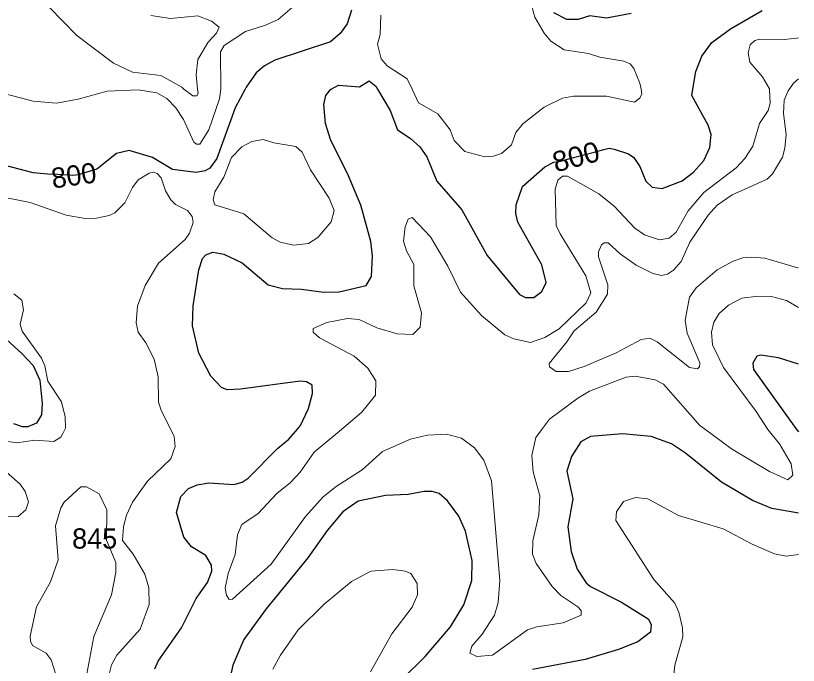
# Model space of a CAD drawing. Extents: x 473.9 to 500, y 7733.1 to 7760.8.
# Drawn here: x 496.9 to 500, y 7753.088 to 7755.659 of the extents above; entities that cross this region are included whole.
import ezdxf
from ezdxf.enums import TextEntityAlignment as Align

# ---------------------------------------------------------------- set-up
doc = ezdxf.new("R2010")
doc.units = 0
doc.header["$LTSCALE"] = 0.032
doc.layers.add('1', color=7, linetype='Continuous', lineweight=25)
doc.layers.add('2', color=7, linetype='Continuous', lineweight=13)
doc.layers.add('21', color=7, linetype='Continuous')
doc.layers.add('61', color=7, linetype='Continuous')

msp = doc.modelspace()

# ---------------------------------------------------------------- linework, layer by layer
at = {"layer": '1'}
for points in [[(498.2306, 7755.6816), (498.2126, 7755.627), (498.1855, 7755.5887), (498.147, 7755.5559), (497.9267, 7755.4833), (497.8851, 7755.4603), (497.8522, 7755.4337), (497.8123, 7755.3761), (497.8085, 7755.369), (497.769, 7755.2941), (497.6972, 7755.0943), (497.6693, 7755.0559), (497.6503, 7755.0455), (497.6143, 7755.0383), (497.5214, 7755.0507), (497.4412, 7755.0977), (497.3496, 7755.1257), (497.2998, 7755.1144), (497.221, 7755.0516), (497.169, 7755.0365), (497.1482, 7755.0297), (497.1246, 7755.0264), (497.0651, 7755.0303), (497.0268, 7755.0319), (496.9697, 7755.0377), (496.8582, 7755.0662)], [(497.6725, 7754.2326), (497.6258, 7754.3238), (497.5997, 7754.4322), (497.6031, 7754.5103), (497.6259, 7754.6534), (497.6396, 7754.6984), (497.6525, 7754.7127), (497.6802, 7754.7228), (497.7242, 7754.7158), (497.7966, 7754.6812), (497.9006, 7754.5939), (497.9568, 7754.58), (498.0324, 7754.5768), (498.1208, 7754.5647), (498.1806, 7754.5662), (498.2878, 7754.5913), (498.3094, 7754.6268), (498.3136, 7754.7091), (498.3072, 7754.765), (498.2675, 7754.9094), (498.2142, 7755.0352), (498.1485, 7755.165), (498.1269, 7755.232), (498.1202, 7755.3081), (498.1287, 7755.3431), (498.1484, 7755.3685), (498.1493, 7755.369), (498.179, 7755.3847), (498.262, 7755.3778), (498.3001, 7755.4015), (498.3264, 7755.3809), (498.3334, 7755.369), (498.3835, 7755.2834), (498.4122, 7755.2079), (498.4628, 7755.1749), (498.5009, 7755.1399), (498.5282, 7755.1001), (498.5685, 7755.0037), (498.6665, 7754.8911), (498.7681, 7754.7099), (498.8955, 7754.5556), (498.9189, 7754.5438), (498.9524, 7754.5436), (498.9846, 7754.5675), (499.0008, 7754.6035), (498.9842, 7754.6737), (498.8884, 7754.8423), (498.8805, 7754.8767), (498.8826, 7754.9107), (498.9079, 7754.9827), (498.996, 7755.0615), (499.031, 7755.0789), (499.0575, 7755.0831), (499.109, 7755.0984), (499.1912, 7755.1186), (499.2295, 7755.1298), (499.2503, 7755.1346), (499.271, 7755.131), (499.3275, 7755.1127), (499.348, 7755.0985), (499.3721, 7755.0621), (499.3957, 7755.0041), (499.4216, 7754.9803), (499.4603, 7754.9755), (499.5395, 7755.0056), (499.5847, 7755.0399), (499.6252, 7755.0863), (499.6492, 7755.1377), (499.6547, 7755.1885), (499.6431, 7755.2259), (499.5786, 7755.3438), (499.5827, 7755.369), (499.5942, 7755.4388), (499.6181, 7755.4994), (499.6577, 7755.5532), (499.7317, 7755.607), (499.8568, 7755.6804)], [(499.3384, 7755.6675), (499.2406, 7755.6501), (499.1739, 7755.6594), (499.128, 7755.6447), (499.0834, 7755.6449), (499.0309, 7755.671)], [(496.7856, 7754.4475), (496.9244, 7754.3226), (496.9688, 7754.2742), (496.9955, 7754.217), (497.0047, 7754.1246), (497.002, 7754.08), (496.9826, 7754.0465), (496.9481, 7754.0314), (496.927, 7754.0319), (496.8925, 7754.0443)], [(500, 7754.2801), (499.9208, 7754.3049), (499.8515, 7754.3154), (499.8354, 7754.3111), (499.8196, 7754.2837), (499.8218, 7754.2589), (499.9903, 7754.0259), (500, 7754.0125)], [(497.4507, 7753.0734), (497.4647, 7753.1049), (497.5567, 7753.2359), (497.6147, 7753.3517), (497.6594, 7753.4155), (497.6764, 7753.461), (497.6758, 7753.4846), (497.6526, 7753.5224), (497.5965, 7753.5565), (497.5655, 7753.5946), (497.5363, 7753.6931), (497.5547, 7753.7558), (497.5851, 7753.7879), (497.6194, 7753.8019), (497.6655, 7753.8097), (497.7641, 7753.803), (497.7976, 7753.8134), (497.8213, 7753.829), (497.9366, 7753.9463), (497.9819, 7753.9836), (498.0081, 7754.0137), (498.0284, 7754.0371), (498.06, 7754.1044), (498.0758, 7754.1639), (498.0739, 7754.1971), (498.0523, 7754.2099), (498.0262, 7754.2123), (497.7899, 7754.1805), (497.7378, 7754.1788), (497.7153, 7754.1882), (497.6725, 7754.2326)], [(500, 7753.6907), (499.9945, 7753.6916), (499.8947, 7753.7083), (499.8183, 7753.7407), (499.6955, 7753.8125), (499.5534, 7753.927), (499.4979, 7753.9648), (499.4175, 7753.9937), (499.303, 7754.0041), (499.1769, 7753.9937), (499.1391, 7753.9725), (499.101, 7753.914), (499.0833, 7753.8568), (499.107, 7753.7474), (499.0871, 7753.6357), (499.0997, 7753.5386), (499.1238, 7753.4685), (499.1598, 7753.4138), (499.1769, 7753.3998), (499.2991, 7753.3374), (499.4046, 7753.2715), (499.4176, 7753.2495), (499.4144, 7753.2186), (499.3642, 7753.1805), (499.2883, 7753.1506), (499.156, 7753.1103), (498.9468, 7753.0713)], [(498.433, 7753.0351), (498.5221, 7753.1231), (498.6226, 7753.2401), (498.6749, 7753.3266), (498.7073, 7753.4239), (498.7083, 7753.5033), (498.6814, 7753.6195), (498.6556, 7753.6781), (498.6099, 7753.7392), (498.5778, 7753.7679), (498.5492, 7753.7759), (498.5183, 7753.776), (498.4549, 7753.7639), (498.3647, 7753.7602), (498.2563, 7753.7372), (498.1964, 7753.6948), (498.1331, 7753.6218), (498.0568, 7753.5137), (497.8915, 7753.3114), (497.8031, 7753.1898), (497.7601, 7753.088), (497.7457, 7753.0212)]]:
    msp.add_lwpolyline(points, dxfattribs=at)
at = {"layer": '2'}
for points in [[(498.9164, 7755.797), (498.9565, 7755.6538), (498.9927, 7755.5906), (499.0198, 7755.559), (499.0719, 7755.5244), (499.1693, 7755.5102), (499.2134, 7755.4954), (499.3093, 7755.4797), (499.3333, 7755.4685), (499.3487, 7755.4499), (499.3725, 7755.3928), (499.377, 7755.369), (499.3806, 7755.35), (499.372, 7755.3328), (499.351, 7755.3174), (499.2397, 7755.3413), (499.1094, 7755.3414), (499.0663, 7755.3333), (498.9935, 7755.2974), (498.9089, 7755.2315), (498.8805, 7755.1966), (498.8639, 7755.1479), (498.824, 7755.1138), (498.7919, 7755.103), (498.7588, 7755.1002), (498.6786, 7755.1217), (498.6362, 7755.1659), (498.6208, 7755.2074), (498.5725, 7755.2705), (498.4952, 7755.3147), (498.4698, 7755.369), (498.4507, 7755.4099), (498.3711, 7755.4612), (498.3477, 7755.4887), (498.3337, 7755.5468), (498.3433, 7755.5847), (498.3465, 7755.6608)], [(496.8528, 7755.351), (496.9686, 7755.3205), (497.0618, 7755.3132), (497.1471, 7755.3285), (497.2628, 7755.3607), (497.385, 7755.3663), (497.459, 7755.3542), (497.4992, 7755.3309), (497.5346, 7755.2948), (497.5651, 7755.2481), (497.6061, 7755.1589), (497.6166, 7755.1508), (497.6295, 7755.1508), (497.6648, 7755.2079), (497.7074, 7755.3301), (497.7131, 7755.3687), (497.7131, 7755.369), (497.7115, 7755.5167), (497.7251, 7755.5408), (497.8104, 7755.5971), (497.89, 7755.6212), (497.9398, 7755.6437), (498.0041, 7755.7)], [(497.0338, 7755.6917), (497.1418, 7755.5805), (497.2869, 7755.4708), (497.3626, 7755.4361), (497.4748, 7755.4222), (497.5575, 7755.3758), (497.5663, 7755.369), (497.6018, 7755.3416), (497.6176, 7755.3422), (497.6222, 7755.3511), (497.6204, 7755.369), (497.6149, 7755.4248), (497.621, 7755.4865), (497.6628, 7755.5547), (497.6956, 7755.5906), (497.7053, 7755.6143), (497.676, 7755.6372), (497.6209, 7755.6594), (497.5137, 7755.6484), (497.4354, 7755.6604)], [(500, 7755.5715), (499.9934, 7755.5707), (499.9444, 7755.5649), (499.8468, 7755.5664), (499.8271, 7755.5605), (499.809, 7755.544), (499.8018, 7755.5123), (499.8078, 7755.476), (499.8577, 7755.4174), (499.8854, 7755.3702), (499.8855, 7755.369), (499.8886, 7755.313), (499.8806, 7755.2835), (499.8458, 7755.2331), (499.8192, 7755.1431), (499.7885, 7755.0946), (499.7533, 7755.0571), (499.6263, 7754.9597), (499.5632, 7754.8875), (499.5154, 7754.8022), (499.4886, 7754.7781), (499.4503, 7754.7721), (499.3903, 7754.7914), (499.3529, 7754.8183), (499.2703, 7754.9048), (499.2095, 7754.9541), (499.0855, 7755.0242), (499.0656, 7755.0243), (499.0467, 7755.0087), (499.0365, 7754.9726), (499.0413, 7754.8293), (499.0563, 7754.7952), (499.158, 7754.6301), (499.1779, 7754.562), (499.1597, 7754.5233), (499.0529, 7754.4196), (498.9956, 7754.3851), (498.9394, 7754.3661), (498.873, 7754.3796), (498.8379, 7754.3964), (498.7449, 7754.4723), (498.6612, 7754.5652), (498.611, 7754.6675), (498.5427, 7754.784), (498.4699, 7754.8601), (498.4547, 7754.8542), (498.4425, 7754.8229), (498.436, 7754.7667), (498.4474, 7754.7282), (498.4771, 7754.6747), (498.4769, 7754.5898), (498.5067, 7754.4825), (498.5024, 7754.4264), (498.4732, 7754.3975), (498.4104, 7754.3995), (498.33, 7754.4235), (498.2601, 7754.4564), (498.2145, 7754.461), (498.1327, 7754.4447), (498.0787, 7754.421), (498.0786, 7754.4062), (498.1032, 7754.3845), (498.241, 7754.3112), (498.2944, 7754.2638), (498.3268, 7754.2136), (498.3252, 7754.1573), (498.2711, 7754.0895), (498.1819, 7754.0148), (498.0824, 7753.9315), (498.0262, 7753.853), (497.9885, 7753.8118), (497.9341, 7753.7679), (497.8605, 7753.6887), (497.7951, 7753.6456), (497.7784, 7753.6041), (497.7687, 7753.5267), (497.741, 7753.4514), (497.7291, 7753.3935), (497.7346, 7753.3656), (497.7453, 7753.3484), (497.7592, 7753.3496), (497.9119, 7753.4877), (498.0482, 7753.6764), (498.1178, 7753.7554), (498.1688, 7753.7959), (498.2726, 7753.8619), (498.3527, 7753.9342), (498.4634, 7753.9828), (498.5317, 7753.9988), (498.6065, 7754.0027), (498.6655, 7753.9871), (498.7176, 7753.9483), (498.7548, 7753.8994), (498.7849, 7753.8184), (498.8177, 7753.4235), (498.8114, 7753.3367), (498.7961, 7753.2869), (498.747, 7753.2115), (498.7064, 7753.1636), (498.6986, 7753.1364)], [(500, 7755.4099), (499.9808, 7755.3925), (499.9598, 7755.3622), (499.9436, 7755.3244), (499.9418, 7755.2727), (499.9514, 7755.1886), (499.9465, 7755.1345), (499.9367, 7755.0998), (499.8971, 7755.033), (499.877, 7755.0122), (499.738, 7754.95), (499.6785, 7754.9092), (499.6427, 7754.8693), (499.5696, 7754.763), (499.5361, 7754.6864), (499.5052, 7754.6523), (499.4815, 7754.6366), (499.4582, 7754.6314), (499.4234, 7754.6382), (499.3572, 7754.6718), (499.2944, 7754.7161), (499.2462, 7754.7598), (499.2312, 7754.7598), (499.2206, 7754.7518), (499.2088, 7754.7249), (499.2085, 7754.7046), (499.2455, 7754.5942), (499.244, 7754.5566), (499.1997, 7754.486), (499.1116, 7754.4122), (499.0832, 7754.3678), (499.0125, 7754.2826), (499.0141, 7754.27), (499.0405, 7754.2503), (499.0892, 7754.2509), (499.1521, 7754.2705), (499.2786, 7754.3247), (499.3779, 7754.3769), (499.412, 7754.383), (499.4407, 7754.3683), (499.5684, 7754.2673), (499.6008, 7754.2618), (499.6089, 7754.2695), (499.61, 7754.2853), (499.559, 7754.4028), (499.5518, 7754.4542), (499.5694, 7754.5448), (499.5948, 7754.5827), (499.6789, 7754.6539), (499.7412, 7754.6879), (499.7798, 7754.7003), (499.8151, 7754.7038), (499.8672, 7754.6989), (499.9925, 7754.6628), (500, 7754.6606)], [(497.5802, 7754.8876), (497.5332, 7754.9122), (497.514, 7754.9308), (497.4939, 7754.9661), (497.4757, 7755.018), (497.4608, 7755.0346), (497.446, 7755.0397), (497.4283, 7755.0366), (497.3852, 7755.0093), (497.3626, 7754.9791), (497.3323, 7754.9189), (497.2931, 7754.8787), (497.2706, 7754.8678), (497.2205, 7754.8572), (497.1748, 7754.8561), (497.0993, 7754.8692), (496.957, 7754.9198), (496.8157, 7754.9481)], [(497.2692, 7753.0472), (497.279, 7753.09), (497.301, 7753.1275), (497.393, 7753.2303), (497.4291, 7753.3292), (497.4275, 7753.3941), (497.412, 7753.449), (497.3649, 7753.5272), (497.3225, 7753.5814), (497.327, 7753.6379), (497.3384, 7753.6818), (497.3629, 7753.7335), (497.4216, 7753.8164), (497.5139, 7753.9058), (497.5321, 7753.9542), (497.5282, 7753.9933), (497.5194, 7754.0107), (497.4772, 7754.0942), (497.4657, 7754.1294), (497.4643, 7754.2296), (497.4484, 7754.2993), (497.415, 7754.3647), (497.3849, 7754.4061), (497.3771, 7754.4435), (497.3825, 7754.5093), (497.4129, 7754.5914), (497.465, 7754.6791), (497.5715, 7754.7738), (497.589, 7754.798), (497.6034, 7754.8413), (497.5985, 7754.8638), (497.5802, 7754.8876)], [(496.893, 7754.5579), (496.9248, 7754.5331), (496.9315, 7754.4945), (496.9171, 7754.4382), (496.926, 7754.4103), (497.0022, 7754.3041), (497.0155, 7754.2736), (497.0275, 7754.2127), (497.0819, 7754.1303), (497.0963, 7754.071), (497.0971, 7754.0265), (497.0878, 7754.0081), (497.0794, 7753.9914), (497.051, 7753.9743), (496.976, 7753.9792), (496.9041, 7753.968), (496.8318, 7753.9793)], [(498.6986, 7753.1364), (498.7259, 7753.1227), (498.7884, 7753.1278), (498.9271, 7753.2283), (498.9645, 7753.2402), (499.0683, 7753.2564), (499.1392, 7753.2865), (499.1403, 7753.3046), (499.127, 7753.3199), (499.059, 7753.3643), (499.0252, 7753.3997), (498.9619, 7753.491), (498.9464, 7753.528), (498.9478, 7753.5801), (498.9719, 7753.6834), (498.9754, 7753.7587), (498.9491, 7753.8537), (498.9443, 7753.9179), (498.9605, 7753.9895), (498.9832, 7754.0197), (499.015, 7754.0621), (499.1261, 7754.1451), (499.1726, 7754.1727), (499.3183, 7754.229), (499.3538, 7754.2326), (499.4326, 7754.2178), (499.4657, 7754.2004), (499.6104, 7754.0365), (499.6279, 7754.0237), (499.7349, 7753.9452), (499.8854, 7753.8548), (499.958, 7753.8222), (499.9781, 7753.8407), (499.9717, 7753.8855), (499.9256, 7753.9648), (499.8791, 7754.0212), (499.8765, 7754.0252), (499.8335, 7754.092), (499.7035, 7754.2672), (499.6602, 7754.3562), (499.6564, 7754.4065), (499.6655, 7754.446), (499.6869, 7754.4803), (499.7235, 7754.5135), (499.7759, 7754.5406), (499.8403, 7754.5492), (499.8941, 7754.5484), (499.9526, 7754.5319), (500, 7754.5036)], [(496.8413, 7753.8725), (496.9175, 7753.8049), (496.9374, 7753.7762), (496.9507, 7753.7348), (496.9402, 7753.7028), (496.9103, 7753.6773), (496.8184, 7753.6761)], [(497.0587, 7753.0514), (497.041, 7753.1089), (497.0204, 7753.1362), (496.967, 7753.1662), (496.9584, 7753.1834), (496.9576, 7753.2029), (496.9823, 7753.3199), (497.0377, 7753.4181), (497.068, 7753.5059), (497.0581, 7753.6402), (497.079, 7753.7107), (497.0924, 7753.7333), (497.1576, 7753.7939), (497.1806, 7753.7949), (497.2309, 7753.7666), (497.2608, 7753.7039), (497.2597, 7753.5832), (497.2965, 7753.4953), (497.2966, 7753.4557), (497.279, 7753.3663), (497.21, 7753.2015), (497.1704, 7752.9904)], [(500, 7753.5263), (499.952, 7753.5195), (499.9058, 7753.5295), (499.8166, 7753.5679), (499.7028, 7753.6286), (499.5252, 7753.6803), (499.4036, 7753.7468), (499.3548, 7753.7517), (499.308, 7753.7357), (499.2792, 7753.6957), (499.2777, 7753.6615), (499.4272, 7753.4272), (499.5112, 7753.3333), (499.527, 7753.2986), (499.5417, 7753.2364), (499.5421, 7753.201), (499.5107, 7753.0879), (499.5001, 7752.9877)], [(498.3056, 7753.0618), (498.39, 7753.2123), (498.471, 7753.3186), (498.491, 7753.3672), (498.4903, 7753.4123), (498.4657, 7753.4511), (498.442, 7753.4606), (498.3938, 7753.4671), (498.3073, 7753.4602), (498.2305, 7753.4194), (498.1223, 7753.3296), (498.019, 7753.2279), (497.9487, 7753.1282), (497.9182, 7753.0723)]]:
    msp.add_lwpolyline(points, dxfattribs=at)
msp.add_lwpolyline([(498.0598, 7754.7582), (498.0968, 7754.7813), (498.1495, 7754.8434), (498.1619, 7754.8878), (498.142, 7754.9367), (498.0674, 7755.0492), (498.035, 7755.1195), (498.0095, 7755.1417), (497.9219, 7755.1555), (497.8796, 7755.1692), (497.8358, 7755.1613), (497.796, 7755.1402), (497.755, 7755.0982), (497.7242, 7755.0198), (497.6892, 7754.9623), (497.6818, 7754.9306), (497.6883, 7754.9109), (497.8041, 7754.8753), (497.9154, 7754.7798), (497.9481, 7754.7626), (497.9997, 7754.7504)], close=True, dxfattribs=at)

# ---------------------------------------------------------------- texts
at = {"layer": '21'}
msp.add_text('845', height=0.08, dxfattribs=at).set_placement((497.1235, 7753.5499))
at = {"layer": '61', "width": 1.05}
msp.add_text('800', height=0.08, rotation=14.797, dxfattribs=at).set_placement((499.1294, 7755.0625), align=Align.CENTER)
at = {"layer": '61'}
msp.add_text('800', height=0.08, rotation=7.989, dxfattribs=at).set_placement((497.1357, 7754.9875), align=Align.CENTER)

doc.saveas('drawing.dxf')
